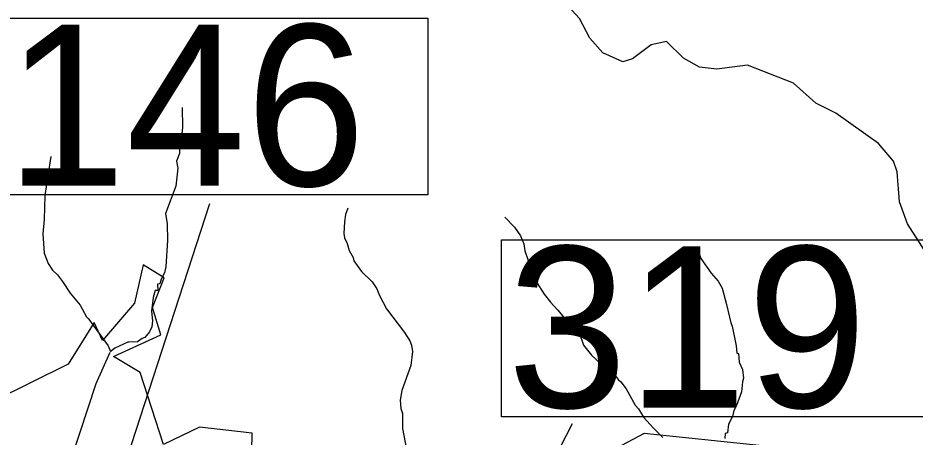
# Model space of a CAD drawing. Extents: x 1248089 to 1457196, y 820910 to 988753.
# Drawn here: x 1380820 to 1388614, y 965072 to 968715 of the extents above; entities that cross this region are included whole.
import ezdxf

# ---------------------------------------------------------------- set-up
doc = ezdxf.new("R2010")
doc.units = 0
for name, color, linetype in [('Exist Boundary Land Use Park State Division NC Parks and Recreation', 7, 'Continuous'), ('Exist Hydrographic Creek Single Shore', 7, 'Continuous'), ('Exist Hydrographic Misc Water Feature', 7, 'Continuous'), ('Exist Road Secondary Structure Standard Bridge Number Label', 7, 'Continuous')]:
    doc.layers.add(name, color=color, linetype=linetype)

msp = doc.modelspace()

# ---------------------------------------------------------------- linework, layer by layer
at = {"layer": 'Exist Boundary Land Use Park State Division NC Parks and Recreation'}
for points in [[(1382829.1, 963719.2), (1382855.1, 965106.2), (1382398.1, 965157.2), (1382085.1, 965007.2), (1381881, 965634.2), (1381649, 965771.2), (1382060, 965961.2), (1381989, 966197.2), (1382089, 966457.2), (1381908, 966569.3), (1381832, 966236.2), (1381555, 965912.2), (1381483, 966067.2), (1381255, 965707.2), (1380605, 965385.2)], [(1387593.3, 964965.3), (1386259.1, 965102.2), (1385380.6, 964638.1)]]:
    msp.add_lwpolyline(points, dxfattribs=at)
at = {"layer": 'Exist Hydrographic Creek Single Shore'}
msp.add_lwpolyline([(1388895.3, 966382.8), (1388548.2, 966924.9), (1388477.2, 967116.8), (1388457.2, 967376.5), (1388426.2, 967469.1), (1388295.2, 967622.7), (1387926.2, 967886.2), (1387752.2, 967975), (1387556.2, 968146.4), (1387159.2, 968305.5), (1386891.2, 968268.1), (1386742.1, 968287.6), (1386601.1, 968365.9), (1386454.1, 968510), (1386320.1, 968479.9), (1386159.2, 968358.4), (1386075.1, 968333.9), (1385902.1, 968412.8), (1385788.1, 968539.9), (1385699.1, 968709.1), (1385569.1, 968852.8)], dxfattribs=at)
at = {"layer": 'Exist Hydrographic Misc Water Feature'}
for points in [[(1382247.9, 967936), (1382250.4, 967763.8), (1382235.5, 967624), (1382227.1, 967608.2), (1382223.6, 967536.3), (1382198.3, 967468.7), (1382209, 967408.4), (1382191.7, 967252.7), (1382100.8, 967016.5), (1382114.9, 966924.1), (1382117.9, 966779.8), (1382105.2, 966556), (1382094, 966500.1), (1382064.9, 966444.8), (1382052, 966405), (1382032, 966401.4), (1382034.8, 966345.3), (1382010.8, 966345.8), (1381995.5, 966284.1), (1381981, 966166.3), (1381987.3, 966082.1), (1381982.3, 966030.2), (1381963.3, 965986.6), (1381922.3, 965937.4), (1381898.2, 965929.9), (1381859.4, 965900.6), (1381783.3, 965896.3), (1381775.4, 965898.4), (1381660.1, 965844.7), (1381629.7, 965819.4), (1381623.5, 965817.4)], [(1381106.4, 967511.4), (1381053.3, 967170.2), (1381046.8, 966962.2), (1381036.4, 966838.4), (1381046.8, 966670), (1381081, 966581.2), (1381119.9, 966522.4), (1381163, 966481.5), (1381207.9, 966424.6), (1381273.7, 966323.1), (1381361.7, 966217.2), (1381415.6, 966117.9), (1381433.2, 966099.6), (1381604.6, 965865.9), (1381623.5, 965817.4)], [(1383686.9, 967061.6), (1383665.6, 967006), (1383656.4, 966944.1), (1383652.2, 966840.1), (1383655.4, 966804), (1383678.5, 966755.5), (1383697.2, 966693.1), (1383732, 966632.3), (1383737.3, 966604.2), (1383803.4, 966510.8), (1383897.7, 966420.7), (1383938.5, 966359.8), (1383961.3, 966303.3), (1384022.9, 966187.9), (1384176.7, 965980.6), (1384223.4, 965907.6), (1384238.6, 965871.2), (1384247.4, 965815.1), (1384232.8, 965695.3), (1384154.4, 965476.7), (1384140.5, 965393), (1384145, 965320.8), (1384160.1, 965276.5), (1384161.5, 965148.3), (1384195.6, 964963.6)], [(1385050.1, 966983.2), (1385134.5, 966897.4), (1385184.9, 966820.3), (1385215.5, 966751.6), (1385224.2, 966691.5), (1385275.1, 966540.2), (1385324.7, 966419.1), (1385390.5, 966313.6), (1385445.1, 966244.4), (1385507.7, 966177.2), (1385552.6, 966122.2), (1385647, 966038.2), (1385697.6, 965973.1), (1385733.6, 965872.3), (1385803.7, 965782.8), (1385931.5, 965666), (1385994.7, 965628.7), (1386033.7, 965571.9), (1386057.2, 965551.4), (1386104, 965490.4), (1386183.2, 965350.6), (1386210.4, 965318), (1386255, 965245), (1386341.1, 965151.2), (1386423.4, 965067.4)], [(1386721.7, 966716.4), (1386751.9, 966623.7), (1386843.4, 966495.7), (1386901.9, 966426.4), (1386936.6, 966365.7), (1386975.8, 966224.8), (1387012.5, 966063.9), (1387023.9, 966035.6), (1387058.4, 965866.7), (1387065.1, 965802.6), (1387081.1, 965798.2), (1387085.4, 965722.2), (1387114.2, 965659.5), (1387122.7, 965585.2), (1387113.9, 965553.4), (1387106.2, 965465.4), (1387063.7, 965346.3), (1387038.6, 965302.8), (1387027.7, 965251), (1386994.1, 965183.7), (1386984.7, 965107.8), (1386964.5, 965104.1), (1386959.7, 965060.3)], [(1381158, 962027.4), (1381350.1, 963238.3), (1381363, 963471.1), (1381309.1, 963715.2), (1381165, 963990.5), (1381175.1, 964482.8), (1381212, 964665.9), (1381498, 965536.7), (1381620, 965810.1)]]:
    msp.add_lwpolyline(points, dxfattribs=at)
at = {"layer": 'Exist Road Secondary Structure Standard Bridge Number Label'}
for p, q in [((1380143.1, 959886.4), (1382487.6, 967102.8)), ((1382393.1, 958986.2), (1385638.4, 965190.4))]:
    msp.add_line(p, q, dxfattribs=at)
for points in [[(1380666.2, 968713.6), (1384382.1, 968713.6), (1384382.1, 967177.1), (1380666.2, 967177.1)], [(1385021.3, 966785.9), (1388737.1, 966785.9), (1388737.1, 965249.4), (1385021.3, 965249.4)]]:
    msp.add_lwpolyline(points, close=True, dxfattribs=at)

# ---------------------------------------------------------------- texts
for s, p in [('146', (1380716.4, 967256.2)), ('319', (1385071.4, 965328.5))]:
    msp.add_text(s, height=1400, dxfattribs=at).set_placement(p)

doc.saveas('drawing.dxf')
